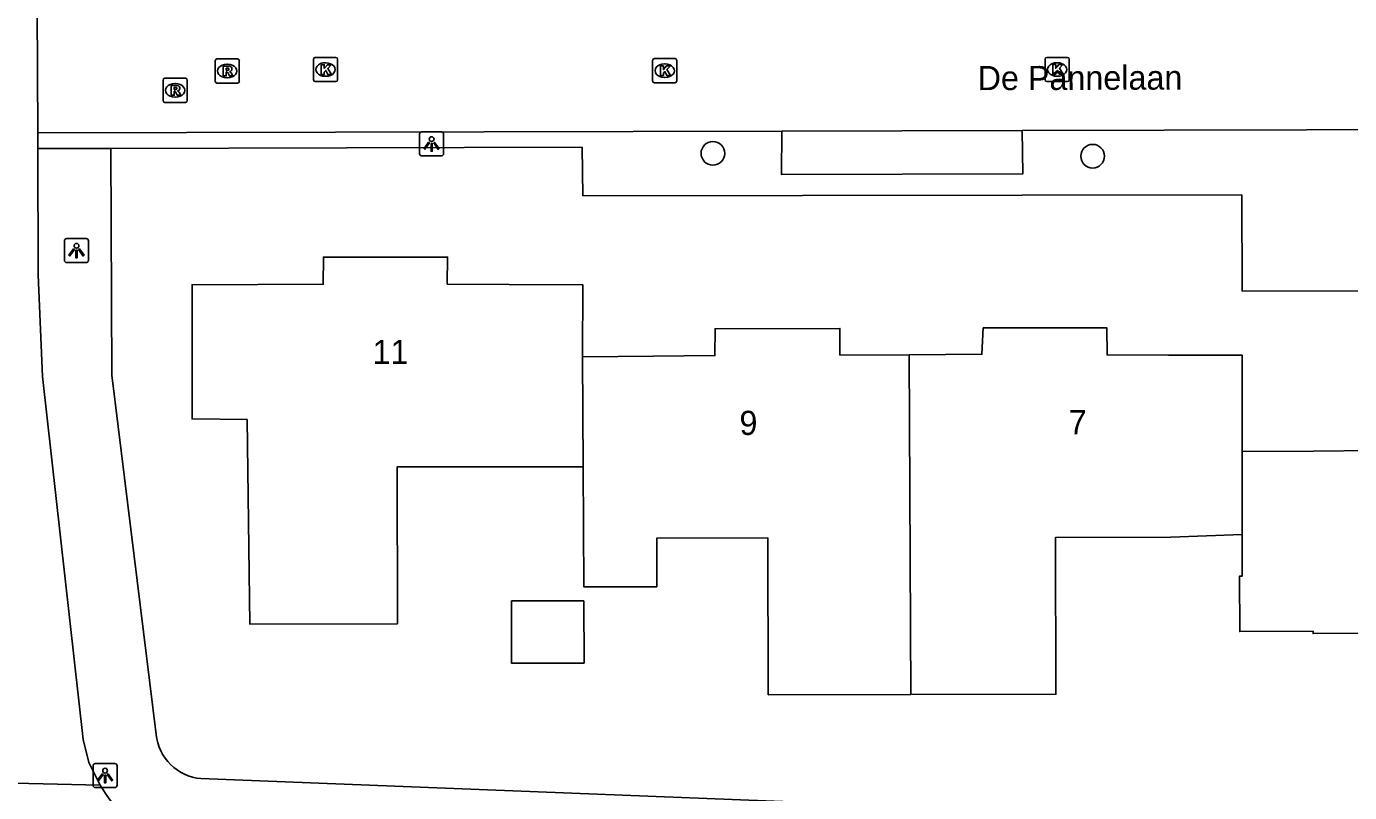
# Model space of a CAD drawing. Extents: x 160732 to 162105, y 387428 to 388479.
# Drawn here: x 161061 to 161115.8, y 387774.7 to 387806.4 of the extents above; entities that cross this region are included whole.
import ezdxf

# ---------------------------------------------------------------- set-up
doc = ezdxf.new("R2010")
doc.units = 0
for name, color, linetype in [('IMGEO_Boom', 7, 'Continuous'), ('IMGEO_Kolk', 7, 'Continuous'), ('IMGEO_Lichtpunt', 7, 'Continuous'), ('IMGEO_Openbare_ruimte_label', 7, 'Continuous'), ('IMGEO_Pand', 7, 'Continuous'), ('IMGEO_Pand_nummerreeks', 7, 'Continuous'), ('IMGEO_Rijbaan_lokaal_open', 7, 'Continuous'), ('IMGEO_Rioolput', 7, 'Continuous'), ('IMGEO_Voetpad_gesloten', 7, 'Continuous'), ('IMGEO_Voetpad_open', 7, 'Continuous')]:
    doc.layers.add(name, color=color, linetype=linetype)

msp = doc.modelspace()

# ---------------------------------------------------------------- linework, layer by layer
at = {"layer": 'IMGEO_Boom'}
for centre in [(161089.44, 387801.154), (161105.162, 387801.036)]:
    msp.add_circle(centre, 0.489, dxfattribs=at)
at = {"layer": 'IMGEO_Kolk'}
for p, q in [((161072.902, 387804.198), (161072.902, 387805.05)), ((161072.977, 387805.124), (161073.829, 387805.124)), ((161073.903, 387805.05), (161073.903, 387804.198)), ((161086.944, 387804.149), (161086.944, 387805.001)), ((161087.019, 387805.075), (161087.871, 387805.075)), ((161087.945, 387805.001), (161087.945, 387804.149)), ((161103.194, 387804.199), (161103.194, 387805.051)), ((161103.269, 387805.125), (161104.121, 387805.125)), ((161104.195, 387805.051), (161104.195, 387804.199)), ((161073.39, 387804.904), (161073.415, 387804.904)), ((161087.432, 387804.855), (161087.457, 387804.855)), ((161103.682, 387804.905), (161103.707, 387804.905)), ((161073.829, 387804.124), (161072.977, 387804.124)), ((161073.413, 387804.344), (161073.388, 387804.344)), ((161087.871, 387804.075), (161087.019, 387804.075)), ((161087.455, 387804.295), (161087.43, 387804.295)), ((161104.121, 387804.125), (161103.269, 387804.125)), ((161103.705, 387804.345), (161103.68, 387804.345))]:
    msp.add_line(p, q, dxfattribs=at)
for points in [[(161072.902, 387804.198), (161072.902, 387805.05)], [(161072.977, 387805.124), (161073.829, 387805.124)], [(161073.903, 387805.05), (161073.903, 387804.198)], [(161086.944, 387804.149), (161086.944, 387805.001)], [(161087.019, 387805.075), (161087.871, 387805.075)], [(161087.945, 387805.001), (161087.945, 387804.149)], [(161103.194, 387804.199), (161103.194, 387805.051)], [(161103.269, 387805.125), (161104.121, 387805.125)], [(161104.195, 387805.051), (161104.195, 387804.199)], [(161073.223, 387804.824), (161073.346, 387804.824), (161073.346, 387804.673), (161073.476, 387804.824), (161073.64, 387804.824), (161073.494, 387804.673), (161073.647, 387804.424), (161073.495, 387804.424), (161073.41, 387804.588), (161073.346, 387804.521), (161073.346, 387804.424), (161073.223, 387804.424), (161073.223, 387804.824)], [(161087.265, 387804.775), (161087.388, 387804.775), (161087.388, 387804.624), (161087.518, 387804.775), (161087.682, 387804.775), (161087.536, 387804.624), (161087.689, 387804.375), (161087.537, 387804.375), (161087.452, 387804.539), (161087.388, 387804.472), (161087.388, 387804.375), (161087.265, 387804.375), (161087.265, 387804.775)], [(161103.515, 387804.825), (161103.638, 387804.825), (161103.638, 387804.674), (161103.768, 387804.825), (161103.932, 387804.825), (161103.786, 387804.674), (161103.939, 387804.425), (161103.787, 387804.425), (161103.702, 387804.589), (161103.638, 387804.522), (161103.638, 387804.425), (161103.515, 387804.425), (161103.515, 387804.825)], [(161073.829, 387804.124), (161072.977, 387804.124)], [(161087.871, 387804.075), (161087.019, 387804.075)], [(161104.121, 387804.125), (161103.269, 387804.125)]]:
    msp.add_lwpolyline(points, dxfattribs=at)
for centre, start, end in [((161072.979, 387805.048), 91.552, 178.448), ((161072.979, 387805.048), 91.552, 178.448), ((161073.827, 387805.048), 1.552, 88.448), ((161073.827, 387805.048), 1.552, 88.448), ((161087.021, 387804.999), 91.552, 178.448), ((161087.021, 387804.999), 91.552, 178.448), ((161087.869, 387804.999), 1.552, 88.448), ((161087.869, 387804.999), 1.552, 88.448), ((161103.271, 387805.049), 91.552, 178.448), ((161103.271, 387805.049), 91.552, 178.448), ((161104.119, 387805.049), 1.552, 88.448), ((161104.119, 387805.049), 1.552, 88.448), ((161072.979, 387804.2), 181.552, 268.448), ((161072.979, 387804.2), 181.552, 268.448), ((161073.827, 387804.2), 271.552, 358.448), ((161073.827, 387804.2), 271.552, 358.448), ((161087.021, 387804.151), 181.552, 268.448), ((161087.021, 387804.151), 181.552, 268.448), ((161087.869, 387804.151), 271.552, 358.448), ((161087.869, 387804.151), 271.552, 358.448), ((161103.271, 387804.201), 181.552, 268.448), ((161103.271, 387804.201), 181.552, 268.448), ((161104.119, 387804.201), 271.552, 358.448), ((161104.119, 387804.201), 271.552, 358.448)]:
    msp.add_arc(centre, 0.0765, start, end, dxfattribs=at)
for centre, major_axis, ratio, start_param, end_param in [((161073.389, 387804.624), (-0.387, 0.002), 0.722429, 4.712389, 7.853982), ((161073.414, 387804.624), (-0.39, 0.002), 0.717154, 1.570796, 4.712389), ((161087.431, 387804.575), (-0.387, 0.002), 0.722429, 4.712389, 7.853982), ((161087.456, 387804.575), (-0.39, 0.002), 0.717154, 1.570796, 4.712389), ((161103.681, 387804.625), (-0.387, 0.002), 0.722429, 4.712389, 7.853982), ((161103.706, 387804.625), (-0.39, 0.002), 0.717154, 1.570796, 4.712389)]:
    msp.add_ellipse(centre, major_axis=major_axis, ratio=ratio, start_param=start_param, end_param=end_param, dxfattribs=at)
at = {"layer": 'IMGEO_Lichtpunt'}
for p, q in [((161077.294, 387801.947), (161077.294, 387801.14)), ((161077.294, 387801.947), (161077.294, 387801.14)), ((161078.196, 387802.042), (161077.388, 387802.042)), ((161078.196, 387802.042), (161077.388, 387802.042)), ((161078.29, 387801.14), (161078.29, 387801.947)), ((161078.29, 387801.14), (161078.29, 387801.947)), ((161077.388, 387801.046), (161078.196, 387801.046)), ((161077.388, 387801.046), (161078.196, 387801.046)), ((161062.59, 387797.532), (161062.59, 387796.725)), ((161062.59, 387797.532), (161062.59, 387796.725)), ((161063.492, 387797.627), (161062.684, 387797.627)), ((161063.492, 387797.627), (161062.684, 387797.627)), ((161063.586, 387796.725), (161063.586, 387797.532)), ((161063.586, 387796.725), (161063.586, 387797.532)), ((161062.684, 387796.631), (161063.492, 387796.631)), ((161062.684, 387796.631), (161063.492, 387796.631)), ((161063.775, 387775.803), (161063.775, 387774.996)), ((161063.775, 387775.803), (161063.775, 387774.996)), ((161064.677, 387775.898), (161063.869, 387775.898)), ((161064.677, 387775.898), (161063.869, 387775.898)), ((161064.771, 387774.996), (161064.771, 387775.803)), ((161064.771, 387774.996), (161064.771, 387775.803)), ((161063.869, 387774.902), (161064.677, 387774.902)), ((161063.869, 387774.902), (161064.677, 387774.902))]:
    msp.add_line(p, q, dxfattribs=at)
for points in [[(161077.668, 387801.611), (161077.707, 387801.583), (161077.519, 387801.321), (161077.481, 387801.348), (161077.668, 387801.611)], [(161077.77, 387801.563), (161077.817, 387801.563), (161077.817, 387801.241), (161077.77, 387801.241), (161077.77, 387801.563)], [(161077.88, 387801.583), (161077.918, 387801.61), (161078.105, 387801.348), (161078.066, 387801.32), (161077.88, 387801.583)], [(161062.964, 387797.196), (161063.003, 387797.168), (161062.815, 387796.906), (161062.777, 387796.933), (161062.964, 387797.196)], [(161063.066, 387797.148), (161063.113, 387797.148), (161063.113, 387796.826), (161063.066, 387796.826), (161063.066, 387797.148)], [(161063.176, 387797.168), (161063.214, 387797.195), (161063.401, 387796.933), (161063.362, 387796.905), (161063.176, 387797.168)], [(161064.149, 387775.467), (161064.188, 387775.439), (161064, 387775.177), (161063.962, 387775.204), (161064.149, 387775.467)], [(161064.251, 387775.419), (161064.298, 387775.419), (161064.298, 387775.097), (161064.251, 387775.097), (161064.251, 387775.419)], [(161064.361, 387775.439), (161064.399, 387775.466), (161064.586, 387775.204), (161064.547, 387775.176), (161064.361, 387775.439)]]:
    msp.add_lwpolyline(points, dxfattribs=at)
for centre in [(161077.793, 387801.745), (161063.089, 387797.33), (161064.274, 387775.601)]:
    msp.add_circle(centre, 0.0994, dxfattribs=at)
for centre, start, end in [((161077.388, 387801.947), 90, 180), ((161077.388, 387801.947), 90, 180), ((161078.196, 387801.947), 0, 90), ((161078.196, 387801.947), 0, 90), ((161077.388, 387801.14), 180, 270), ((161077.388, 387801.14), 180, 270), ((161078.196, 387801.14), 270, 0), ((161078.196, 387801.14), 270, 360), ((161062.684, 387797.532), 90, 180), ((161062.684, 387797.532), 90, 180), ((161063.492, 387797.532), 0, 90), ((161063.492, 387797.532), 0, 90), ((161062.684, 387796.725), 180, 270), ((161062.684, 387796.725), 180, 270), ((161063.492, 387796.725), 270, 0), ((161063.492, 387796.725), 270, 360), ((161063.869, 387775.803), 90, 180), ((161063.869, 387775.803), 90, 180), ((161064.677, 387775.803), 0, 90), ((161064.677, 387775.803), 0, 90), ((161063.869, 387774.996), 180, 270), ((161063.869, 387774.996), 180, 270), ((161064.677, 387774.996), 270, 0), ((161064.677, 387774.996), 270, 360)]:
    msp.add_arc(centre, 0.0946, start, end, dxfattribs=at)
at = {"layer": 'IMGEO_Pand'}
for points in [[(161084.066, 387788.184), (161081.09, 387788.178), (161076.365, 387788.176), (161076.378, 387781.682), (161070.263, 387781.669), (161070.152, 387790.134), (161067.874, 387790.161), (161067.879, 387795.712), (161073.305, 387795.739), (161073.313, 387796.857), (161078.452, 387796.858), (161078.442, 387795.741), (161081.01, 387795.73), (161084.052, 387795.716), (161084.035, 387792.733)], [(161084.035, 387792.733), (161086.979, 387792.758), (161089.525, 387792.78), (161089.529, 387793.896), (161094.701, 387793.905), (161094.7, 387792.802), (161097.56, 387792.819)], [(161097.56, 387792.819), (161100.579, 387792.836), (161100.632, 387793.925), (161105.751, 387793.93), (161105.758, 387792.809), (161108.299, 387792.803), (161111.347, 387792.795), (161111.349, 387788.812)], [(161084.066, 387788.184), (161084.035, 387792.733)], [(161097.56, 387792.819), (161097.635, 387778.753)], [(161111.349, 387788.812), (161114.306, 387788.83), (161116.808, 387788.861), (161116.819, 387789.976), (161122.001, 387789.97), (161121.971, 387788.861), (161124.864, 387788.867)], [(161111.35, 387785.376), (161111.349, 387788.812)], [(161097.635, 387778.753), (161091.732, 387778.741), (161091.718, 387785.233), (161087.112, 387785.223), (161087.116, 387783.215), (161084.099, 387783.209), (161084.066, 387788.184)], [(161111.35, 387785.376), (161108.402, 387785.269), (161103.627, 387785.259), (161103.64, 387778.766), (161097.635, 387778.753)], [(161124.88, 387774.876), (161119.021, 387774.834), (161118.976, 387781.312), (161114.292, 387781.279), (161114.291, 387781.379), (161111.253, 387781.358), (161111.237, 387783.65), (161111.351, 387783.652), (161111.35, 387785.376)], [(161084.1, 387782.636), (161081.102, 387782.629), (161081.107, 387780.051), (161084.105, 387780.058), (161084.1, 387782.636)]]:
    msp.add_lwpolyline(points, dxfattribs=at)
at = {"layer": 'IMGEO_Rijbaan_lokaal_open'}
for points in [[(161061.271, 387843.041), (161061.487, 387801.997)], [(161102.247, 387802.101), (161119.904, 387802.146), (161143.92, 387802.223)], [(161061.487, 387801.997), (161092.292, 387802.076)], [(161092.292, 387802.076), (161102.247, 387802.101)]]:
    msp.add_lwpolyline(points, dxfattribs=at)
at = {"layer": 'IMGEO_Rioolput'}
for p, q in [((161068.831, 387804.135), (161068.831, 387804.987)), ((161068.906, 387805.061), (161069.758, 387805.061)), ((161069.832, 387804.987), (161069.832, 387804.135)), ((161069.319, 387804.841), (161069.344, 387804.841)), ((161066.675, 387803.336), (161066.675, 387804.188)), ((161066.75, 387804.262), (161067.602, 387804.262)), ((161067.163, 387804.042), (161067.188, 387804.042)), ((161067.676, 387804.188), (161067.676, 387803.336)), ((161069.758, 387804.061), (161068.906, 387804.061)), ((161069.342, 387804.281), (161069.317, 387804.281)), ((161067.186, 387803.482), (161067.161, 387803.482)), ((161067.602, 387803.262), (161066.75, 387803.262))]:
    msp.add_line(p, q, dxfattribs=at)
for points in [[(161068.831, 387804.135), (161068.831, 387804.987)], [(161068.906, 387805.061), (161069.758, 387805.061)], [(161069.832, 387804.987), (161069.832, 387804.135)], [(161069.42, 387804.759), (161069.168, 387804.761), (161069.168, 387804.361)], [(161069.168, 387804.361), (161069.292, 387804.361), (161069.292, 387804.523), (161069.303, 387804.523)], [(161069.346, 387804.68), (161069.292, 387804.68), (161069.292, 387804.599)], [(161069.292, 387804.599), (161069.344, 387804.599)], [(161069.35, 387804.494), (161069.421, 387804.361), (161069.561, 387804.361), (161069.496, 387804.487)], [(161066.675, 387803.336), (161066.675, 387804.188)], [(161066.75, 387804.262), (161067.602, 387804.262)], [(161067.264, 387803.96), (161067.012, 387803.962), (161067.012, 387803.562)], [(161067.19, 387803.881), (161067.136, 387803.881), (161067.136, 387803.8)], [(161067.676, 387804.188), (161067.676, 387803.336)], [(161069.758, 387804.061), (161068.906, 387804.061)], [(161067.012, 387803.562), (161067.136, 387803.562), (161067.136, 387803.724), (161067.147, 387803.724)], [(161067.136, 387803.8), (161067.188, 387803.8)], [(161067.194, 387803.695), (161067.265, 387803.562), (161067.405, 387803.562), (161067.34, 387803.688)], [(161067.602, 387803.262), (161066.75, 387803.262)]]:
    msp.add_lwpolyline(points, dxfattribs=at)
for centre, radius, start, end in [((161068.908, 387804.985), 0.0765, 91.552, 178.448), ((161068.908, 387804.985), 0.0765, 91.552, 178.448), ((161069.756, 387804.985), 0.0765, 1.552, 88.448), ((161069.756, 387804.985), 0.0765, 1.552, 88.448), ((161069.302, 387804.47), 0.0533, 26.0293, 88.6989), ((161069.328, 387804.788), 0.19, 274.7715, 282.9687), ((161069.352, 387804.584), 0.0964, 77.0061, 93.1865), ((161069.366, 387804.641), 0.0378, 276.6634, 79.6772), ((161069.419, 387804.649), 0.109, 350.3612, 89.416), ((161069.417, 387804.649), 0.112, 277.5842, 350.9817), ((161069.401, 387804.434), 0.108, 29.5134, 73.7905), ((161066.752, 387804.186), 0.0765, 91.552, 178.448), ((161066.752, 387804.186), 0.0765, 91.552, 178.448), ((161067.196, 387803.785), 0.0964, 77.0061, 93.1865), ((161067.21, 387803.842), 0.0378, 276.6634, 79.6772), ((161067.263, 387803.85), 0.109, 350.3612, 89.416), ((161067.6, 387804.186), 0.0765, 1.552, 88.448), ((161067.6, 387804.186), 0.0765, 1.552, 88.448), ((161068.908, 387804.137), 0.0765, 181.552, 268.448), ((161068.908, 387804.137), 0.0765, 181.552, 268.448), ((161069.756, 387804.137), 0.0765, 271.552, 358.448), ((161069.756, 387804.137), 0.0765, 271.552, 358.448), ((161066.752, 387803.338), 0.0765, 181.552, 268.448), ((161066.752, 387803.338), 0.0765, 181.552, 268.448), ((161067.146, 387803.671), 0.0533, 26.0293, 88.6989), ((161067.172, 387803.989), 0.19, 274.7715, 282.9687), ((161067.261, 387803.85), 0.112, 277.5842, 350.9817), ((161067.245, 387803.635), 0.108, 29.5134, 73.7905), ((161067.6, 387803.338), 0.0765, 271.552, 358.448), ((161067.6, 387803.338), 0.0765, 271.552, 358.448)]:
    msp.add_arc(centre, radius, start, end, dxfattribs=at)
for centre, major_axis, ratio, start_param, end_param in [((161069.318, 387804.561), (-0.387, 0.002), 0.722429, 4.712389, 7.853982), ((161069.343, 387804.561), (-0.39, 0.002), 0.717154, 1.570796, 4.712389), ((161067.162, 387803.762), (-0.387, 0.002), 0.722429, 4.712389, 7.853982), ((161067.187, 387803.762), (-0.39, 0.002), 0.717154, 1.570796, 4.712389)]:
    msp.add_ellipse(centre, major_axis=major_axis, ratio=ratio, start_param=start_param, end_param=end_param, dxfattribs=at)
at = {"layer": 'IMGEO_Voetpad_gesloten'}
msp.add_lwpolyline([(161064.074, 387775), (161058.145, 387775.142), (161044.223, 387775.939)], dxfattribs=at)
msp.add_arc((161070.046, 387778.507), 6.925, 210.424, 240.3243, dxfattribs=at)
at = {"layer": 'IMGEO_Voetpad_open'}
for points in [[(161061.487, 387801.997), (161061.484, 387801.354)], [(161092.292, 387802.076), (161092.287, 387800.272), (161102.266, 387800.304), (161102.247, 387802.101)], [(161064.51, 387801.361), (161061.484, 387801.354)], [(161061.484, 387801.354), (161061.51, 387796.123), (161061.682, 387791.922), (161063.367, 387776.895), (161063.596, 387775.935), (161064.074, 387775)], [(161154.489, 387799.552), (161138.321, 387799.512), (161138.327, 387795.496), (161111.347, 387795.453), (161111.336, 387799.439), (161084.057, 387799.398), (161084.021, 387801.406), (161064.51, 387801.361)], [(161064.51, 387801.361), (161064.559, 387791.972), (161066.386, 387777.102)], [(161068.243, 387775.271), (161152.39, 387771.955)]]:
    msp.add_lwpolyline(points, dxfattribs=at)
msp.add_arc((161068.436, 387777.324), 2.062, 186.1831, 264.6247, dxfattribs=at)

# ---------------------------------------------------------------- texts
at = {"layer": 'IMGEO_Openbare_ruimte_label'}
msp.add_text('De Pannelaan', height=1, rotation=0.1719, dxfattribs=at).set_placement((161100.403, 387803.769))
at = {"layer": 'IMGEO_Pand_nummerreeks'}
for s, rotation, p in [('11', 0.0115, (161075.345, 387792.434)), ('9', 0.3667, (161090.544, 387789.495)), ('7', 359.9026, (161104.172, 387789.528))]:
    msp.add_text(s, height=1, rotation=rotation, dxfattribs=at).set_placement(p)

doc.saveas('drawing.dxf')
